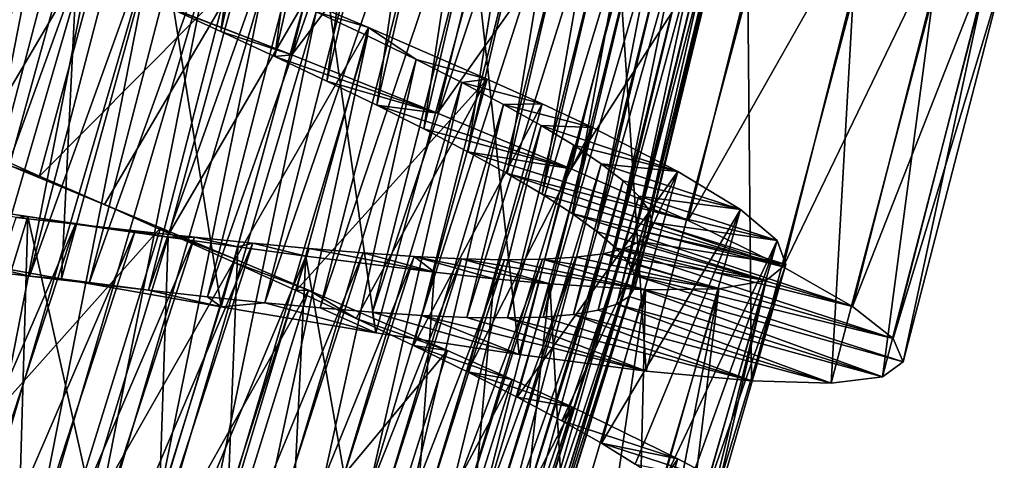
# Model space of a CAD drawing. Header units: millimetres. Extents: x -182 to 217, y -96 to 236.
# Tile 350 of 458: x 153.41 to 161.9, y -41 to -37.2. Entities that reach past the tile are written whole.
import ezdxf

# ---------------------------------------------------------------- set-up
doc = ezdxf.new("R2010")
doc.units = ezdxf.units.MM
doc.header["$LTSCALE"] = 52.148148
for name, color, linetype in [('966', 7, 'CONTINUOUS'), ('967', 7, 'CONTINUOUS'), ('968', 7, 'CONTINUOUS'), ('986', 7, 'CONTINUOUS'), ('987', 7, 'CONTINUOUS'), ('988', 7, 'CONTINUOUS')]:
    doc.layers.add(name, color=color, linetype=linetype)

msp = doc.modelspace()

# ---------------------------------------------------------------- linework, layer by layer
at = {"layer": '966', "color": 7, "linetype": 'CONTINUOUS', "true_color": 0xaaaaaa}
for points in [[(154.4552, -36.995, -0.9979), (155.7576, -37.5039, -0.8929), (154.6771, -37.0854, 1.4005), (154.4552, -36.995, -0.9979)], [(154.6771, -37.0854, 1.4005), (155.7576, -37.5039, -0.8929), (155.1461, -37.3007, 1.4362), (154.6771, -37.0854, 1.4005)], [(155.1461, -37.3007, 1.4362), (155.7576, -37.5039, -0.8929), (155.611, -37.5168, 1.5286), (155.1461, -37.3007, 1.4362)], [(155.7576, -37.5039, -0.8929), (157.013, -38.0061, -0.5152), (155.611, -37.5168, 1.5286), (155.7576, -37.5039, -0.8929)], [(155.611, -37.5168, 1.5286), (157.013, -38.0061, -0.5152), (156.0608, -37.7296, 1.6756), (155.611, -37.5168, 1.5286)], [(156.0608, -37.7296, 1.6756), (157.013, -38.0061, -0.5152), (156.4903, -37.9378, 1.8757), (156.0608, -37.7296, 1.6756)], [(157.013, -38.0061, -0.5152), (158.1668, -38.4863, 0.1207), (156.4903, -37.9378, 1.8757), (157.013, -38.0061, -0.5152)], [(156.4903, -37.9378, 1.8757), (158.1668, -38.4863, 0.1207), (156.8971, -38.1415, 2.1279), (156.4903, -37.9378, 1.8757)], [(156.8971, -38.1415, 2.1279), (158.1668, -38.4863, 0.1207), (157.2743, -38.3382, 2.428), (156.8971, -38.1415, 2.1279)], [(158.1668, -38.4863, 0.1207), (159.176, -38.9325, 0.9903), (157.2743, -38.3382, 2.428), (158.1668, -38.4863, 0.1207)], [(157.2743, -38.3382, 2.428), (159.176, -38.9325, 0.9903), (157.6152, -38.5256, 2.7709), (157.2743, -38.3382, 2.428)], [(159.176, -38.9325, 0.9903), (159.9947, -39.3309, 2.0577), (157.6152, -38.5256, 2.7709), (159.176, -38.9325, 0.9903)], [(157.6152, -38.5256, 2.7709), (159.9947, -39.3309, 2.0577), (157.9167, -38.7032, 3.1541), (157.6152, -38.5256, 2.7709)], [(157.9167, -38.7032, 3.1541), (159.9947, -39.3309, 2.0577), (158.1759, -38.8704, 3.5739), (157.9167, -38.7032, 3.1541)], [(159.9947, -39.3309, 2.0577), (160.5927, -39.6724, 3.2821), (158.1759, -38.8704, 3.5739), (159.9947, -39.3309, 2.0577)], [(158.1759, -38.8704, 3.5739), (160.5927, -39.6724, 3.2821), (158.388, -39.0251, 4.0228), (158.1759, -38.8704, 3.5739)], [(158.388, -39.0251, 4.0228), (160.5927, -39.6724, 3.2821), (158.5495, -39.166, 4.4942), (158.388, -39.0251, 4.0228)], [(160.5927, -39.6724, 3.2821), (160.9422, -39.9475, 4.6143), (158.5495, -39.166, 4.4942), (160.5927, -39.6724, 3.2821)], [(158.5495, -39.166, 4.4942), (160.9422, -39.9475, 4.6143), (158.6596, -39.2934, 4.986), (158.5495, -39.166, 4.4942)], [(158.6596, -39.2934, 4.986), (160.9422, -39.9475, 4.6143), (158.7164, -39.4065, 5.4917), (158.6596, -39.2934, 4.986)], [(153.4963, -39.4121, 10.5785), (153.0834, -39.312, 12.9457), (152.9856, -39.3515, 10.5006), (153.4963, -39.4121, 10.5785)], [(153.7723, -39.4348, 12.9979), (153.0834, -39.312, 12.9457), (153.4963, -39.4121, 10.5785), (153.7723, -39.4348, 12.9979)], [(154.0089, -39.4728, 10.5995), (153.7723, -39.4348, 12.9979), (153.4963, -39.4121, 10.5785), (154.0089, -39.4728, 10.5995)], [(155.1496, -39.676, 12.8929), (153.7723, -39.4348, 12.9979), (154.5215, -39.5322, 10.5638), (155.1496, -39.676, 12.8929)], [(154.5215, -39.5322, 10.5638), (153.7723, -39.4348, 12.9979), (154.0089, -39.4728, 10.5995), (154.5215, -39.5322, 10.5638)], [(160.9422, -39.9475, 4.6143), (161.0298, -40.1508, 6), (158.7164, -39.4065, 5.4917), (160.9422, -39.9475, 4.6143)], [(158.7164, -39.4065, 5.4917), (161.0298, -40.1508, 6), (158.7187, -39.5039, 6), (158.7164, -39.4065, 5.4917)], [(155.0309, -39.5889, 10.4714), (155.1496, -39.676, 12.8929), (154.5215, -39.5322, 10.5638), (155.0309, -39.5889, 10.4714)], [(158.7187, -39.5039, 6), (160.8494, -40.2791, 7.3857), (158.6662, -39.5859, 6.5083), (158.7187, -39.5039, 6)], [(161.0298, -40.1508, 6), (160.8494, -40.2791, 7.3857), (158.7187, -39.5039, 6), (161.0298, -40.1508, 6)], [(155.5259, -39.6405, 10.3244), (155.1496, -39.676, 12.8929), (155.0309, -39.5889, 10.4714), (155.5259, -39.6405, 10.3244)], [(156.4833, -39.8985, 12.5152), (155.1496, -39.676, 12.8929), (155.5259, -39.6405, 10.3244), (156.4833, -39.8985, 12.5152)], [(156.0011, -39.6855, 10.1243), (156.4833, -39.8985, 12.5152), (155.5259, -39.6405, 10.3244), (156.0011, -39.6855, 10.1243)], [(158.6662, -39.5859, 6.5083), (160.8494, -40.2791, 7.3857), (158.5589, -39.6531, 7.014), (158.6662, -39.5859, 6.5083)], [(156.4545, -39.7227, 9.8721), (156.4833, -39.8985, 12.5152), (156.0011, -39.6855, 10.1243), (156.4545, -39.7227, 9.8721)], [(157.7187, -40.0871, 11.8793), (156.4833, -39.8985, 12.5152), (156.4545, -39.7227, 9.8721), (157.7187, -40.0871, 11.8793)], [(156.879, -39.7503, 9.572), (157.7187, -40.0871, 11.8793), (156.4545, -39.7227, 9.8721), (156.879, -39.7503, 9.572)], [(158.3987, -39.7049, 7.5058), (160.4079, -40.3328, 8.7179), (158.1875, -39.7414, 7.9772), (158.3987, -39.7049, 7.5058)], [(158.5589, -39.6531, 7.014), (160.4079, -40.3328, 8.7179), (158.3987, -39.7049, 7.5058), (158.5589, -39.6531, 7.014)], [(160.8494, -40.2791, 7.3857), (160.4079, -40.3328, 8.7179), (158.5589, -39.6531, 7.014), (160.8494, -40.2791, 7.3857)], [(158.8129, -40.2296, 11.0097), (157.7187, -40.0871, 11.8793), (156.879, -39.7503, 9.572), (158.8129, -40.2296, 11.0097)], [(157.2677, -39.7671, 9.2291), (158.8129, -40.2296, 11.0097), (156.879, -39.7503, 9.572), (157.2677, -39.7671, 9.2291)], [(157.6175, -39.7718, 8.8459), (158.8129, -40.2296, 11.0097), (157.2677, -39.7671, 9.2291), (157.6175, -39.7718, 8.8459)], [(157.9259, -39.7635, 8.4261), (159.7195, -40.3142, 9.9423), (157.6175, -39.7718, 8.8459), (157.9259, -39.7635, 8.4261)], [(159.7195, -40.3142, 9.9423), (158.8129, -40.2296, 11.0097), (157.6175, -39.7718, 8.8459), (159.7195, -40.3142, 9.9423)], [(158.1875, -39.7414, 7.9772), (159.7195, -40.3142, 9.9423), (157.9259, -39.7635, 8.4261), (158.1875, -39.7414, 7.9772)], [(160.4079, -40.3328, 8.7179), (159.7195, -40.3142, 9.9423), (158.1875, -39.7414, 7.9772), (160.4079, -40.3328, 8.7179)]]:
    msp.add_3dface(points, dxfattribs=at)
at = {"layer": '967', "color": 7, "linetype": 'CONTINUOUS', "true_color": 0xaaaaaa}
for points in [[(153.027, -38.3031, 0.3267), (153.5826, -38.5478, 0.2316), (153.3323, -38.4596, -0.9457), (153.027, -38.3031, 0.3267)], [(153.5826, -38.5478, 0.2316), (154.1415, -38.7943, 0.2), (153.3323, -38.4596, -0.9457), (153.5826, -38.5478, 0.2316)], [(153.3323, -38.4596, -0.9457), (154.1415, -38.7943, 0.2), (154.6257, -38.9954, -0.9802), (153.3323, -38.4596, -0.9457)], [(154.1415, -38.7943, 0.2), (154.6998, -39.0419, 0.2322), (154.6257, -38.9954, -0.9802), (154.1415, -38.7943, 0.2)], [(154.6257, -38.9954, -0.9802), (154.6998, -39.0419, 0.2322), (155.2696, -39.2649, -0.8929), (154.6257, -38.9954, -0.9802)], [(154.6998, -39.0419, 0.2322), (155.2539, -39.29, 0.3278), (155.2696, -39.2649, -0.8929), (154.6998, -39.0419, 0.2322)], [(155.2696, -39.2649, -0.8929), (155.2539, -39.29, 0.3278), (155.9027, -39.5329, -0.7369), (155.2696, -39.2649, -0.8929)], [(155.2539, -39.29, 0.3278), (155.7941, -39.5353, 0.4853), (155.9027, -39.5329, -0.7369), (155.2539, -39.29, 0.3278)], [(155.7941, -39.5353, 0.4853), (156.3119, -39.7748, 0.7021), (155.9027, -39.5329, -0.7369), (155.7941, -39.5353, 0.4853)], [(155.9027, -39.5329, -0.7369), (156.3119, -39.7748, 0.7021), (157.0986, -40.0514, -0.2291), (155.9027, -39.5329, -0.7369)], [(156.3119, -39.7748, 0.7021), (156.8059, -40.0087, 0.9775), (157.0986, -40.0514, -0.2291), (156.3119, -39.7748, 0.7021)], [(156.8059, -40.0087, 0.9775), (157.2716, -40.236, 1.3095), (157.6562, -40.3012, 0.1207), (156.8059, -40.0087, 0.9775)], [(157.0986, -40.0514, -0.2291), (156.8059, -40.0087, 0.9775), (157.6562, -40.3012, 0.1207), (157.0986, -40.0514, -0.2291)], [(157.2716, -40.236, 1.3095), (157.6997, -40.4531, 1.6917), (158.1779, -40.5418, 0.5294), (157.2716, -40.236, 1.3095)], [(157.6562, -40.3012, 0.1207), (157.2716, -40.236, 1.3095), (158.1779, -40.5418, 0.5294), (157.6562, -40.3012, 0.1207)], [(157.6997, -40.4531, 1.6917), (158.0852, -40.6582, 2.1199), (158.1779, -40.5418, 0.5294), (157.6997, -40.4531, 1.6917)], [(158.1779, -40.5418, 0.5294), (158.0852, -40.6582, 2.1199), (159.0845, -40.9851, 1.5003), (158.1779, -40.5418, 0.5294)], [(158.0852, -40.6582, 2.1199), (158.4262, -40.8513, 2.5921), (159.0845, -40.9851, 1.5003), (158.0852, -40.6582, 2.1199)], [(158.4262, -40.8513, 2.5921), (158.7187, -41.031, 3.1031), (159.4647, -41.1868, 2.0577), (158.4262, -40.8513, 2.5921)], [(159.0845, -40.9851, 1.5003), (158.4262, -40.8513, 2.5921), (159.4647, -41.1868, 2.0577), (159.0845, -40.9851, 1.5003)]]:
    msp.add_3dface(points, dxfattribs=at)
at = {"layer": '968', "color": 7, "linetype": 'CONTINUOUS', "true_color": 0xaaaaaa}
for points in [[(155.7576, -37.5039, -0.8929), (154.4552, -36.995, -0.9979), (156.5267, -34.3478, -0.8929), (155.7576, -37.5039, -0.8929)], [(155.7576, -37.5039, -0.8929), (156.5267, -34.3478, -0.8929), (157.8012, -34.7994, -0.5152), (155.7576, -37.5039, -0.8929)], [(157.013, -38.0061, -0.5152), (155.7576, -37.5039, -0.8929), (157.8012, -34.7994, -0.5152), (157.013, -38.0061, -0.5152)], [(157.013, -38.0061, -0.5152), (157.8012, -34.7994, -0.5152), (158.9733, -35.233, 0.1207), (157.013, -38.0061, -0.5152)], [(158.1668, -38.4863, 0.1207), (157.013, -38.0061, -0.5152), (158.9733, -35.233, 0.1207), (158.1668, -38.4863, 0.1207)], [(158.1668, -38.4863, 0.1207), (158.9733, -35.233, 0.1207), (159.9995, -35.6386, 0.9903), (158.1668, -38.4863, 0.1207)], [(159.176, -38.9325, 0.9903), (158.1668, -38.4863, 0.1207), (159.9995, -35.6386, 0.9903), (159.176, -38.9325, 0.9903)], [(159.176, -38.9325, 0.9903), (159.9995, -35.6386, 0.9903), (160.8336, -36.0039, 2.0577), (159.176, -38.9325, 0.9903)], [(159.9947, -39.3309, 2.0577), (159.176, -38.9325, 0.9903), (160.8336, -36.0039, 2.0577), (159.9947, -39.3309, 2.0577)], [(159.9947, -39.3309, 2.0577), (160.8336, -36.0039, 2.0577), (161.4447, -36.3212, 3.2821), (159.9947, -39.3309, 2.0577)], [(153.0834, -39.312, 12.9457), (153.927, -36.2613, 12.9457), (153.2393, -36.1665, 12.8242), (153.0834, -39.312, 12.9457)], [(153.0834, -39.312, 12.9457), (153.7723, -39.4348, 12.9979), (153.927, -36.2613, 12.9457), (153.0834, -39.312, 12.9457)], [(153.7723, -39.4348, 12.9979), (154.6202, -36.3565, 12.9979), (153.927, -36.2613, 12.9457), (153.7723, -39.4348, 12.9979)], [(160.5927, -39.6724, 3.2821), (159.9947, -39.3309, 2.0577), (161.4447, -36.3212, 3.2821), (160.5927, -39.6724, 3.2821)], [(160.5927, -39.6724, 3.2821), (161.4447, -36.3212, 3.2821), (161.8049, -36.5821, 4.6143), (160.5927, -39.6724, 3.2821)], [(153.7723, -39.4348, 12.9979), (155.1496, -39.676, 12.8929), (154.6202, -36.3565, 12.9979), (153.7723, -39.4348, 12.9979)], [(155.1496, -39.676, 12.8929), (156.0061, -36.5424, 12.8929), (154.6202, -36.3565, 12.9979), (155.1496, -39.676, 12.8929)], [(155.1496, -39.676, 12.8929), (156.4833, -39.8985, 12.5152), (156.0061, -36.5424, 12.8929), (155.1496, -39.676, 12.8929)], [(156.4833, -39.8985, 12.5152), (157.3476, -36.7115, 12.5152), (156.0061, -36.5424, 12.8929), (156.4833, -39.8985, 12.5152)], [(160.9422, -39.9475, 4.6143), (160.5927, -39.6724, 3.2821), (161.8049, -36.5821, 4.6143), (160.9422, -39.9475, 4.6143)], [(160.9422, -39.9475, 4.6143), (161.8049, -36.5821, 4.6143), (161.9006, -36.7817, 6), (160.9422, -39.9475, 4.6143)], [(156.4833, -39.8985, 12.5152), (157.7187, -40.0871, 11.8793), (157.3476, -36.7115, 12.5152), (156.4833, -39.8985, 12.5152)], [(157.7187, -40.0871, 11.8793), (158.5896, -36.8505, 11.8793), (157.3476, -36.7115, 12.5152), (157.7187, -40.0871, 11.8793)], [(161.0298, -40.1508, 6), (160.9422, -39.9475, 4.6143), (161.9006, -36.7817, 6), (161.0298, -40.1508, 6)], [(161.0298, -40.1508, 6), (161.9006, -36.7817, 6), (161.7255, -36.9171, 7.3857), (161.0298, -40.1508, 6)], [(157.7187, -40.0871, 11.8793), (158.8129, -40.2296, 11.0097), (158.5896, -36.8505, 11.8793), (157.7187, -40.0871, 11.8793)], [(158.8129, -40.2296, 11.0097), (159.6886, -36.9492, 11.0097), (158.5896, -36.8505, 11.8793), (158.8129, -40.2296, 11.0097)], [(160.8494, -40.2791, 7.3857), (161.0298, -40.1508, 6), (161.7255, -36.9171, 7.3857), (160.8494, -40.2791, 7.3857)], [(160.8494, -40.2791, 7.3857), (161.7255, -36.9171, 7.3857), (161.2864, -36.9885, 8.7179), (160.8494, -40.2791, 7.3857)], [(158.8129, -40.2296, 11.0097), (159.7195, -40.3142, 9.9423), (159.6886, -36.9492, 11.0097), (158.8129, -40.2296, 11.0097)], [(159.7195, -40.3142, 9.9423), (160.5979, -36.9974, 9.9423), (159.6886, -36.9492, 11.0097), (159.7195, -40.3142, 9.9423)], [(159.7195, -40.3142, 9.9423), (160.4079, -40.3328, 8.7179), (160.5979, -36.9974, 9.9423), (159.7195, -40.3142, 9.9423)], [(160.4079, -40.3328, 8.7179), (160.8494, -40.2791, 7.3857), (161.2864, -36.9885, 8.7179), (160.4079, -40.3328, 8.7179)], [(160.4079, -40.3328, 8.7179), (161.2864, -36.9885, 8.7179), (160.5979, -36.9974, 9.9423), (160.4079, -40.3328, 8.7179)], [(152.4013, -41.4847, -0.9457), (153.3323, -38.4596, -0.9457), (154.6257, -38.9954, -0.9802), (152.4013, -41.4847, -0.9457)], [(153.6722, -42.0717, -0.9802), (152.4013, -41.4847, -0.9457), (154.6257, -38.9954, -0.9802), (153.6722, -42.0717, -0.9802)], [(153.6722, -42.0717, -0.9802), (154.6257, -38.9954, -0.9802), (155.2696, -39.2649, -0.8929), (153.6722, -42.0717, -0.9802)], [(154.3049, -42.3668, -0.8929), (153.6722, -42.0717, -0.9802), (155.2696, -39.2649, -0.8929), (154.3049, -42.3668, -0.8929)], [(154.3049, -42.3668, -0.8929), (155.2696, -39.2649, -0.8929), (155.9027, -39.5329, -0.7369), (154.3049, -42.3668, -0.8929)], [(154.9267, -42.6599, -0.7369), (154.3049, -42.3668, -0.8929), (155.9027, -39.5329, -0.7369), (154.9267, -42.6599, -0.7369)], [(154.9267, -42.6599, -0.7369), (155.9027, -39.5329, -0.7369), (157.0986, -40.0514, -0.2291), (154.9267, -42.6599, -0.7369)], [(156.1009, -43.2258, -0.2291), (154.9267, -42.6599, -0.7369), (157.0986, -40.0514, -0.2291), (156.1009, -43.2258, -0.2291)], [(156.1009, -43.2258, -0.2291), (157.0986, -40.0514, -0.2291), (157.6562, -40.3012, 0.1207), (156.1009, -43.2258, -0.2291)], [(156.648, -43.4977, 0.1207), (156.1009, -43.2258, -0.2291), (157.6562, -40.3012, 0.1207), (156.648, -43.4977, 0.1207)], [(156.648, -43.4977, 0.1207), (157.6562, -40.3012, 0.1207), (158.1779, -40.5418, 0.5294), (156.648, -43.4977, 0.1207)], [(157.1597, -43.759, 0.5294), (156.648, -43.4977, 0.1207), (158.1779, -40.5418, 0.5294), (157.1597, -43.759, 0.5294)], [(157.1597, -43.759, 0.5294), (158.1779, -40.5418, 0.5294), (159.0845, -40.9851, 1.5003), (157.1597, -43.759, 0.5294)], [(158.0479, -44.2381, 1.5003), (157.1597, -43.759, 0.5294), (159.0845, -40.9851, 1.5003), (158.0479, -44.2381, 1.5003)], [(158.0479, -44.2381, 1.5003), (159.0845, -40.9851, 1.5003), (159.4647, -41.1868, 2.0577), (158.0479, -44.2381, 1.5003)]]:
    msp.add_3dface(points, dxfattribs=at)
at = {"layer": '986', "color": 7, "linetype": 'CONTINUOUS', "true_color": 0xaaaaaa}
for points in [[(154.6771, -37.0854, 1.4005), (155.1461, -37.3007, 1.4362), (155.8946, -31.7183, 1.4005), (154.6771, -37.0854, 1.4005)], [(155.8946, -31.7183, 1.4005), (155.1461, -37.3007, 1.4362), (156.3773, -31.9009, 1.4362), (155.8946, -31.7183, 1.4005)], [(155.1461, -37.3007, 1.4362), (155.611, -37.5168, 1.5286), (156.3773, -31.9009, 1.4362), (155.1461, -37.3007, 1.4362)], [(156.3773, -31.9009, 1.4362), (155.611, -37.5168, 1.5286), (156.8559, -32.0845, 1.5286), (156.3773, -31.9009, 1.4362)], [(155.611, -37.5168, 1.5286), (156.0608, -37.7296, 1.6756), (156.8559, -32.0845, 1.5286), (155.611, -37.5168, 1.5286)], [(156.8559, -32.0845, 1.5286), (156.0608, -37.7296, 1.6756), (157.3193, -32.2659, 1.6756), (156.8559, -32.0845, 1.5286)], [(156.0608, -37.7296, 1.6756), (156.4903, -37.9378, 1.8757), (157.3193, -32.2659, 1.6756), (156.0608, -37.7296, 1.6756)], [(157.3193, -32.2659, 1.6756), (156.4903, -37.9378, 1.8757), (157.7621, -32.4442, 1.8757), (157.3193, -32.2659, 1.6756)], [(156.4903, -37.9378, 1.8757), (156.8971, -38.1415, 2.1279), (157.7621, -32.4442, 1.8757), (156.4903, -37.9378, 1.8757)], [(157.7621, -32.4442, 1.8757), (156.8971, -38.1415, 2.1279), (158.1819, -32.6194, 2.1279), (157.7621, -32.4442, 1.8757)], [(156.8971, -38.1415, 2.1279), (157.2743, -38.3382, 2.428), (158.1819, -32.6194, 2.1279), (156.8971, -38.1415, 2.1279)], [(158.1819, -32.6194, 2.1279), (157.2743, -38.3382, 2.428), (158.5717, -32.7897, 2.428), (158.1819, -32.6194, 2.1279)], [(157.2743, -38.3382, 2.428), (157.6152, -38.5256, 2.7709), (158.5717, -32.7897, 2.428), (157.2743, -38.3382, 2.428)], [(158.5717, -32.7897, 2.428), (157.6152, -38.5256, 2.7709), (158.9246, -32.9533, 2.7709), (158.5717, -32.7897, 2.428)], [(157.6152, -38.5256, 2.7709), (157.9167, -38.7032, 3.1541), (158.9246, -32.9533, 2.7709), (157.6152, -38.5256, 2.7709)], [(158.9246, -32.9533, 2.7709), (157.9167, -38.7032, 3.1541), (159.2376, -33.1098, 3.1541), (158.9246, -32.9533, 2.7709)], [(157.9167, -38.7032, 3.1541), (158.1759, -38.8704, 3.5739), (159.2376, -33.1098, 3.1541), (157.9167, -38.7032, 3.1541)], [(159.2376, -33.1098, 3.1541), (158.1759, -38.8704, 3.5739), (159.5078, -33.2588, 3.5739), (159.2376, -33.1098, 3.1541)], [(158.1759, -38.8704, 3.5739), (158.388, -39.0251, 4.0228), (159.5078, -33.2588, 3.5739), (158.1759, -38.8704, 3.5739)], [(159.5078, -33.2588, 3.5739), (158.388, -39.0251, 4.0228), (159.7299, -33.3985, 4.0228), (159.5078, -33.2588, 3.5739)], [(158.388, -39.0251, 4.0228), (158.5495, -39.166, 4.4942), (159.7299, -33.3985, 4.0228), (158.388, -39.0251, 4.0228)], [(159.7299, -33.3985, 4.0228), (158.5495, -39.166, 4.4942), (159.9008, -33.528, 4.4942), (159.7299, -33.3985, 4.0228)], [(158.5495, -39.166, 4.4942), (158.6596, -39.2934, 4.986), (159.9008, -33.528, 4.4942), (158.5495, -39.166, 4.4942)], [(159.9008, -33.528, 4.4942), (158.6596, -39.2934, 4.986), (160.0193, -33.6475, 4.986), (159.9008, -33.528, 4.4942)], [(158.6596, -39.2934, 4.986), (158.7164, -39.4065, 5.4917), (160.0193, -33.6475, 4.986), (158.6596, -39.2934, 4.986)], [(160.0193, -33.6475, 4.986), (158.7164, -39.4065, 5.4917), (160.0838, -33.7564, 5.4917), (160.0193, -33.6475, 4.986)], [(158.7164, -39.4065, 5.4917), (158.7187, -39.5039, 6), (160.0838, -33.7564, 5.4917), (158.7164, -39.4065, 5.4917)], [(160.0838, -33.7564, 5.4917), (158.7187, -39.5039, 6), (160.0927, -33.8534, 6), (160.0838, -33.7564, 5.4917)], [(158.7187, -39.5039, 6), (158.6662, -39.5859, 6.5083), (160.0927, -33.8534, 6), (158.7187, -39.5039, 6)], [(160.0927, -33.8534, 6), (158.6662, -39.5859, 6.5083), (160.046, -33.9389, 6.5083), (160.0927, -33.8534, 6)], [(158.6662, -39.5859, 6.5083), (158.5589, -39.6531, 7.014), (160.046, -33.9389, 6.5083), (158.6662, -39.5859, 6.5083)], [(160.046, -33.9389, 6.5083), (158.5589, -39.6531, 7.014), (159.9436, -34.0133, 7.014), (160.046, -33.9389, 6.5083)], [(158.5589, -39.6531, 7.014), (158.3987, -39.7049, 7.5058), (159.9436, -34.0133, 7.014), (158.5589, -39.6531, 7.014)], [(159.9436, -34.0133, 7.014), (158.3987, -39.7049, 7.5058), (159.7873, -34.0759, 7.5058), (159.9436, -34.0133, 7.014)], [(153.8614, -34.0713, 10.3674), (152.0078, -39.2392, 10.1809), (153.3796, -34.0504, 10.1809), (153.8614, -34.0713, 10.3674)], [(152.487, -39.2932, 10.3674), (152.0078, -39.2392, 10.1809), (153.8614, -34.0713, 10.3674), (152.487, -39.2932, 10.3674)], [(154.3628, -34.0953, 10.5006), (152.487, -39.2932, 10.3674), (153.8614, -34.0713, 10.3674), (154.3628, -34.0953, 10.5006)], [(152.9856, -39.3515, 10.5006), (152.487, -39.2932, 10.3674), (154.3628, -34.0953, 10.5006), (152.9856, -39.3515, 10.5006)], [(154.8764, -34.1207, 10.5785), (152.9856, -39.3515, 10.5006), (154.3628, -34.0953, 10.5006), (154.8764, -34.1207, 10.5785)], [(153.4963, -39.4121, 10.5785), (152.9856, -39.3515, 10.5006), (154.8764, -34.1207, 10.5785), (153.4963, -39.4121, 10.5785)], [(155.3919, -34.146, 10.5995), (153.4963, -39.4121, 10.5785), (154.8764, -34.1207, 10.5785), (155.3919, -34.146, 10.5995)], [(158.1875, -39.7414, 7.9772), (157.9259, -39.7635, 8.4261), (159.5791, -34.1269, 7.9772), (158.1875, -39.7414, 7.9772)], [(159.5791, -34.1269, 7.9772), (157.9259, -39.7635, 8.4261), (159.3197, -34.1669, 8.4261), (159.5791, -34.1269, 7.9772)], [(158.3987, -39.7049, 7.5058), (158.1875, -39.7414, 7.9772), (159.7873, -34.0759, 7.5058), (158.3987, -39.7049, 7.5058)], [(159.7873, -34.0759, 7.5058), (158.1875, -39.7414, 7.9772), (159.5791, -34.1269, 7.9772), (159.7873, -34.0759, 7.5058)], [(154.0089, -39.4728, 10.5995), (153.4963, -39.4121, 10.5785), (155.3919, -34.146, 10.5995), (154.0089, -39.4728, 10.5995)], [(155.9075, -34.17, 10.5638), (154.0089, -39.4728, 10.5995), (155.3919, -34.146, 10.5995), (155.9075, -34.17, 10.5638)], [(154.5215, -39.5322, 10.5638), (154.0089, -39.4728, 10.5995), (155.9075, -34.17, 10.5638), (154.5215, -39.5322, 10.5638)], [(156.4196, -34.1916, 10.4714), (154.5215, -39.5322, 10.5638), (155.9075, -34.17, 10.5638), (156.4196, -34.1916, 10.4714)], [(155.0309, -39.5889, 10.4714), (154.5215, -39.5322, 10.5638), (156.4196, -34.1916, 10.4714), (155.0309, -39.5889, 10.4714)], [(156.9169, -34.2091, 10.3244), (155.0309, -39.5889, 10.4714), (156.4196, -34.1916, 10.4714), (156.9169, -34.2091, 10.3244)], [(155.5259, -39.6405, 10.3244), (155.0309, -39.5889, 10.4714), (156.9169, -34.2091, 10.3244), (155.5259, -39.6405, 10.3244)], [(157.3941, -34.2213, 10.1243), (155.5259, -39.6405, 10.3244), (156.9169, -34.2091, 10.3244), (157.3941, -34.2213, 10.1243)], [(157.6175, -39.7718, 8.8459), (157.2677, -39.7671, 9.2291), (159.0126, -34.1964, 8.8459), (157.6175, -39.7718, 8.8459)], [(159.0126, -34.1964, 8.8459), (157.2677, -39.7671, 9.2291), (158.6632, -34.2157, 9.2291), (159.0126, -34.1964, 8.8459)], [(157.9259, -39.7635, 8.4261), (157.6175, -39.7718, 8.8459), (159.3197, -34.1669, 8.4261), (157.9259, -39.7635, 8.4261)], [(159.3197, -34.1669, 8.4261), (157.6175, -39.7718, 8.8459), (159.0126, -34.1964, 8.8459), (159.3197, -34.1669, 8.4261)], [(156.0011, -39.6855, 10.1243), (155.5259, -39.6405, 10.3244), (157.3941, -34.2213, 10.1243), (156.0011, -39.6855, 10.1243)], [(157.849, -34.2273, 9.8721), (156.0011, -39.6855, 10.1243), (157.3941, -34.2213, 10.1243), (157.849, -34.2273, 9.8721)], [(156.4545, -39.7227, 9.8721), (156.0011, -39.6855, 10.1243), (157.849, -34.2273, 9.8721), (156.4545, -39.7227, 9.8721)], [(156.879, -39.7503, 9.572), (156.4545, -39.7227, 9.8721), (158.2744, -34.2257, 9.572), (156.879, -39.7503, 9.572)], [(158.2744, -34.2257, 9.572), (156.4545, -39.7227, 9.8721), (157.849, -34.2273, 9.8721), (158.2744, -34.2257, 9.572)], [(157.2677, -39.7671, 9.2291), (156.879, -39.7503, 9.572), (158.6632, -34.2157, 9.2291), (157.2677, -39.7671, 9.2291)], [(158.6632, -34.2157, 9.2291), (156.879, -39.7503, 9.572), (158.2744, -34.2257, 9.572), (158.6632, -34.2157, 9.2291)], [(153.1831, -35.8725, 1.7193), (152.1204, -41.2769, 1.5593), (153.6318, -36.0755, 1.5593), (153.1831, -35.8725, 1.7193)], [(152.1204, -41.2769, 1.5593), (152.5699, -41.5171, 1.4534), (153.6318, -36.0755, 1.5593), (152.1204, -41.2769, 1.5593)], [(153.6318, -36.0755, 1.5593), (152.5699, -41.5171, 1.4534), (154.0968, -36.2843, 1.4534), (153.6318, -36.0755, 1.5593)], [(152.5699, -41.5171, 1.4534), (153.025, -41.7599, 1.4039), (154.0968, -36.2843, 1.4534), (152.5699, -41.5171, 1.4534)], [(154.0968, -36.2843, 1.4534), (153.025, -41.7599, 1.4039), (154.5675, -36.4953, 1.4039), (154.0968, -36.2843, 1.4534)], [(153.025, -41.7599, 1.4039), (153.4801, -42.0035, 1.4112), (154.5675, -36.4953, 1.4039), (153.025, -41.7599, 1.4039)], [(154.5675, -36.4953, 1.4039), (153.4801, -42.0035, 1.4112), (155.0383, -36.7071, 1.4112), (154.5675, -36.4953, 1.4039)], [(153.4801, -42.0035, 1.4112), (153.9337, -42.2484, 1.4754), (155.0383, -36.7071, 1.4112), (153.4801, -42.0035, 1.4112)], [(155.0383, -36.7071, 1.4112), (153.9337, -42.2484, 1.4754), (155.5076, -36.9202, 1.4754), (155.0383, -36.7071, 1.4112)], [(153.9337, -42.2484, 1.4754), (154.3779, -42.4914, 1.5954), (155.5076, -36.9202, 1.4754), (153.9337, -42.2484, 1.4754)], [(155.5076, -36.9202, 1.4754), (154.3779, -42.4914, 1.5954), (155.9674, -37.1321, 1.5954), (155.5076, -36.9202, 1.4754)], [(154.3779, -42.4914, 1.5954), (154.8038, -42.729, 1.7691), (155.9674, -37.1321, 1.5954), (154.3779, -42.4914, 1.5954)], [(155.9674, -37.1321, 1.5954), (154.8038, -42.729, 1.7691), (156.4087, -37.3399, 1.7691), (155.9674, -37.1321, 1.5954)], [(154.8038, -42.729, 1.7691), (155.2088, -42.9608, 1.9954), (156.4087, -37.3399, 1.7691), (154.8038, -42.729, 1.7691)], [(156.4087, -37.3399, 1.7691), (155.2088, -42.9608, 1.9954), (156.8286, -37.5433, 1.9954), (156.4087, -37.3399, 1.7691)], [(155.2088, -42.9608, 1.9954), (155.5885, -43.1855, 2.2722), (156.8286, -37.5433, 1.9954), (155.2088, -42.9608, 1.9954)], [(156.8286, -37.5433, 1.9954), (155.5885, -43.1855, 2.2722), (157.2229, -37.7414, 2.2722), (156.8286, -37.5433, 1.9954)], [(155.5885, -43.1855, 2.2722), (155.9354, -43.3999, 2.5943), (157.2229, -37.7414, 2.2722), (155.5885, -43.1855, 2.2722)], [(157.2229, -37.7414, 2.2722), (155.9354, -43.3999, 2.5943), (157.5837, -37.9314, 2.5943), (157.2229, -37.7414, 2.2722)], [(155.9354, -43.3999, 2.5943), (156.2448, -43.6021, 2.9575), (157.5837, -37.9314, 2.5943), (155.9354, -43.3999, 2.5943)], [(157.5837, -37.9314, 2.5943), (156.2448, -43.6021, 2.9575), (157.9062, -38.1119, 2.9575), (157.5837, -37.9314, 2.5943)], [(156.2448, -43.6021, 2.9575), (156.5144, -43.7919, 3.3597), (157.9062, -38.1119, 2.9575), (156.2448, -43.6021, 2.9575)], [(157.9062, -38.1119, 2.9575), (156.5144, -43.7919, 3.3597), (158.1883, -38.2828, 3.3597), (157.9062, -38.1119, 2.9575)], [(156.5144, -43.7919, 3.3597), (156.7402, -43.9676, 3.7952), (158.1883, -38.2828, 3.3597), (156.5144, -43.7919, 3.3597)], [(158.1883, -38.2828, 3.3597), (156.7402, -43.9676, 3.7952), (158.4256, -38.4425, 3.7952), (158.1883, -38.2828, 3.3597)], [(156.7402, -43.9676, 3.7952), (156.9176, -44.1268, 4.2558), (158.4256, -38.4425, 3.7952), (156.7402, -43.9676, 3.7952)], [(158.4256, -38.4425, 3.7952), (156.9176, -44.1268, 4.2558), (158.6135, -38.5891, 4.2558), (158.4256, -38.4425, 3.7952)], [(156.9176, -44.1268, 4.2558), (157.0449, -44.2691, 4.7378), (158.6135, -38.5891, 4.2558), (156.9176, -44.1268, 4.2558)], [(158.6135, -38.5891, 4.2558), (157.0449, -44.2691, 4.7378), (158.7503, -38.7224, 4.7378), (158.6135, -38.5891, 4.2558)], [(157.0449, -44.2691, 4.7378), (157.121, -44.3946, 5.2379), (158.7503, -38.7224, 4.7378), (157.0449, -44.2691, 4.7378)], [(158.7503, -38.7224, 4.7378), (157.121, -44.3946, 5.2379), (158.8348, -38.8424, 5.2379), (158.7503, -38.7224, 4.7378)], [(157.121, -44.3946, 5.2379), (157.1439, -44.5015, 5.7458), (158.8348, -38.8424, 5.2379), (157.121, -44.3946, 5.2379)], [(158.8348, -38.8424, 5.2379), (157.1439, -44.5015, 5.7458), (158.865, -38.9475, 5.7458), (158.8348, -38.8424, 5.2379)], [(153.8931, -38.964, 10.5961), (151.6752, -44.0837, 10.5466), (153.3805, -38.9063, 10.5466), (153.8931, -38.964, 10.5961)], [(152.1826, -44.1764, 10.5961), (151.6752, -44.0837, 10.5466), (153.8931, -38.964, 10.5961), (152.1826, -44.1764, 10.5961)], [(154.4062, -39.0209, 10.5888), (152.1826, -44.1764, 10.5961), (153.8931, -38.964, 10.5961), (154.4062, -39.0209, 10.5888)], [(157.1439, -44.5015, 5.7458), (157.1132, -44.5894, 6.2542), (158.865, -38.9475, 5.7458), (157.1439, -44.5015, 5.7458)], [(158.865, -38.9475, 5.7458), (157.1132, -44.5894, 6.2542), (158.8405, -39.0373, 6.2542), (158.865, -38.9475, 5.7458)], [(152.6905, -44.2685, 10.5888), (152.1826, -44.1764, 10.5961), (154.4062, -39.0209, 10.5888), (152.6905, -44.2685, 10.5888)], [(154.9186, -39.076, 10.5246), (152.6905, -44.2685, 10.5888), (154.4062, -39.0209, 10.5888), (154.9186, -39.076, 10.5246)], [(157.1132, -44.5894, 6.2542), (157.0288, -44.6589, 6.762), (158.8405, -39.0373, 6.2542), (157.1132, -44.5894, 6.2542)], [(158.8405, -39.0373, 6.2542), (157.0288, -44.6589, 6.762), (158.761, -39.1124, 6.762), (158.8405, -39.0373, 6.2542)], [(153.198, -44.3587, 10.5246), (152.6905, -44.2685, 10.5888), (154.9186, -39.076, 10.5246), (153.198, -44.3587, 10.5246)], [(155.4224, -39.1273, 10.4046), (153.198, -44.3587, 10.5246), (154.9186, -39.076, 10.5246), (155.4224, -39.1273, 10.4046)], [(153.697, -44.4445, 10.4046), (153.198, -44.3587, 10.5246), (155.4224, -39.1273, 10.4046), (153.697, -44.4445, 10.4046)], [(155.9081, -39.1728, 10.2309), (153.697, -44.4445, 10.4046), (155.4224, -39.1273, 10.4046), (155.9081, -39.1728, 10.2309)], [(157.0288, -44.6589, 6.762), (156.8912, -44.71, 7.2622), (158.761, -39.1124, 6.762), (157.0288, -44.6589, 6.762)], [(158.761, -39.1124, 6.762), (156.8912, -44.71, 7.2622), (158.6273, -39.1728, 7.2622), (158.761, -39.1124, 6.762)], [(154.1785, -44.5232, 10.2309), (153.697, -44.4445, 10.4046), (155.9081, -39.1728, 10.2309), (154.1785, -44.5232, 10.2309)], [(156.3731, -39.2111, 10.0046), (154.1785, -44.5232, 10.2309), (155.9081, -39.1728, 10.2309), (156.3731, -39.2111, 10.0046)], [(154.6397, -44.5933, 10.0046), (154.1785, -44.5232, 10.2309), (156.3731, -39.2111, 10.0046), (154.6397, -44.5933, 10.0046)], [(156.8133, -39.241, 9.7277), (154.6397, -44.5933, 10.0046), (156.3731, -39.2111, 10.0046), (156.8133, -39.241, 9.7277)], [(156.703, -44.7423, 7.7442), (156.4652, -44.7567, 8.2047), (158.4417, -39.218, 7.7442), (156.703, -44.7423, 7.7442)], [(158.4417, -39.218, 7.7442), (156.4652, -44.7567, 8.2047), (158.2054, -39.2487, 8.2047), (158.4417, -39.218, 7.7442)], [(156.8912, -44.71, 7.2622), (156.703, -44.7423, 7.7442), (158.6273, -39.1728, 7.2622), (156.8912, -44.71, 7.2622)], [(158.6273, -39.1728, 7.2622), (156.703, -44.7423, 7.7442), (158.4417, -39.218, 7.7442), (158.6273, -39.1728, 7.2622)], [(155.0769, -44.6534, 9.7277), (154.6397, -44.5933, 10.0046), (156.8133, -39.241, 9.7277), (155.0769, -44.6534, 9.7277)], [(157.2206, -39.2608, 9.4057), (155.0769, -44.6534, 9.7277), (156.8133, -39.241, 9.7277), (157.2206, -39.2608, 9.4057)], [(155.4819, -44.7011, 9.4057), (155.0769, -44.6534, 9.7277), (157.2206, -39.2608, 9.4057), (155.4819, -44.7011, 9.4057)], [(157.5901, -39.2693, 9.0424), (155.4819, -44.7011, 9.4057), (157.2206, -39.2608, 9.4057), (157.5901, -39.2693, 9.0424)], [(155.8499, -44.7351, 9.0424), (155.4819, -44.7011, 9.4057), (157.5901, -39.2693, 9.0424), (155.8499, -44.7351, 9.0424)], [(156.1791, -44.754, 8.6402), (155.8499, -44.7351, 9.0424), (157.9198, -39.2656, 8.6402), (156.1791, -44.754, 8.6402)], [(157.9198, -39.2656, 8.6402), (155.8499, -44.7351, 9.0424), (157.5901, -39.2693, 9.0424), (157.9198, -39.2656, 8.6402)], [(156.4652, -44.7567, 8.2047), (156.1791, -44.754, 8.6402), (158.2054, -39.2487, 8.2047), (156.4652, -44.7567, 8.2047)], [(158.2054, -39.2487, 8.2047), (156.1791, -44.754, 8.6402), (157.9198, -39.2656, 8.6402), (158.2054, -39.2487, 8.2047)]]:
    msp.add_3dface(points, dxfattribs=at)
at = {"layer": '987', "color": 7, "linetype": 'CONTINUOUS', "true_color": 0xaaaaaa}
for points in [[(155.8711, -37.0384, 0.3278), (155.9674, -37.1321, 1.5954), (156.4181, -37.268, 0.4853), (155.8711, -37.0384, 0.3278)], [(155.9674, -37.1321, 1.5954), (156.4087, -37.3399, 1.7691), (156.4181, -37.268, 0.4853), (155.9674, -37.1321, 1.5954)], [(156.4087, -37.3399, 1.7691), (156.8286, -37.5433, 1.9954), (156.4181, -37.268, 0.4853), (156.4087, -37.3399, 1.7691)], [(156.4181, -37.268, 0.4853), (156.8286, -37.5433, 1.9954), (157.443, -37.7122, 0.9775), (156.4181, -37.268, 0.4853)], [(156.8286, -37.5433, 1.9954), (157.2229, -37.7414, 2.2722), (157.443, -37.7122, 0.9775), (156.8286, -37.5433, 1.9954)], [(157.443, -37.7122, 0.9775), (157.2229, -37.7414, 2.2722), (157.9151, -37.926, 1.3095), (157.443, -37.7122, 0.9775)], [(157.2229, -37.7414, 2.2722), (157.5837, -37.9314, 2.5943), (157.9151, -37.926, 1.3095), (157.2229, -37.7414, 2.2722)], [(157.9151, -37.926, 1.3095), (157.5837, -37.9314, 2.5943), (158.3493, -38.1306, 1.6917), (157.9151, -37.926, 1.3095)], [(157.5837, -37.9314, 2.5943), (157.9062, -38.1119, 2.9575), (158.3493, -38.1306, 1.6917), (157.5837, -37.9314, 2.5943)], [(157.9062, -38.1119, 2.9575), (158.1883, -38.2828, 3.3597), (159.0869, -38.5078, 2.5921), (157.9062, -38.1119, 2.9575)], [(158.3493, -38.1306, 1.6917), (157.9062, -38.1119, 2.9575), (159.0869, -38.5078, 2.5921), (158.3493, -38.1306, 1.6917)], [(158.1883, -38.2828, 3.3597), (158.4256, -38.4425, 3.7952), (159.0869, -38.5078, 2.5921), (158.1883, -38.2828, 3.3597)], [(158.4256, -38.4425, 3.7952), (158.6135, -38.5891, 4.2558), (159.627, -38.8357, 3.6426), (158.4256, -38.4425, 3.7952)], [(159.0869, -38.5078, 2.5921), (158.4256, -38.4425, 3.7952), (159.627, -38.8357, 3.6426), (159.0869, -38.5078, 2.5921)], [(158.6135, -38.5891, 4.2558), (158.7503, -38.7224, 4.7378), (159.627, -38.8357, 3.6426), (158.6135, -38.5891, 4.2558)], [(158.7503, -38.7224, 4.7378), (158.8348, -38.8424, 5.2379), (159.9414, -39.1047, 4.7938), (158.7503, -38.7224, 4.7378)], [(159.627, -38.8357, 3.6426), (158.7503, -38.7224, 4.7378), (159.9414, -39.1047, 4.7938), (159.627, -38.8357, 3.6426)], [(153.4819, -38.8964, 11.7684), (153.3805, -38.9063, 10.5466), (152.8814, -38.8072, 11.6733), (153.4819, -38.8964, 11.7684)], [(158.8348, -38.8424, 5.2379), (158.865, -38.9475, 5.7458), (159.9414, -39.1047, 4.7938), (158.8348, -38.8424, 5.2379)], [(153.8931, -38.964, 10.5961), (153.3805, -38.9063, 10.5466), (153.4819, -38.8964, 11.7684), (153.8931, -38.964, 10.5961)], [(154.6906, -39.0737, 11.7678), (153.8931, -38.964, 10.5961), (153.4819, -38.8964, 11.7684), (154.6906, -39.0737, 11.7678)], [(154.4062, -39.0209, 10.5888), (153.8931, -38.964, 10.5961), (154.6906, -39.0737, 11.7678), (154.4062, -39.0209, 10.5888)], [(158.865, -38.9475, 5.7458), (158.8405, -39.0373, 6.2542), (160.0172, -39.3105, 6), (158.865, -38.9475, 5.7458)], [(159.9414, -39.1047, 4.7938), (158.865, -38.9475, 5.7458), (160.0172, -39.3105, 6), (159.9414, -39.1047, 4.7938)], [(154.9186, -39.076, 10.5246), (154.4062, -39.0209, 10.5888), (154.6906, -39.0737, 11.7678), (154.9186, -39.076, 10.5246)], [(158.8405, -39.0373, 6.2542), (158.761, -39.1124, 6.762), (160.0172, -39.3105, 6), (158.8405, -39.0373, 6.2542)], [(155.2918, -39.1591, 11.6722), (154.9186, -39.076, 10.5246), (154.6906, -39.0737, 11.7678), (155.2918, -39.1591, 11.6722)], [(155.4224, -39.1273, 10.4046), (154.9186, -39.076, 10.5246), (155.2918, -39.1591, 11.6722), (155.4224, -39.1273, 10.4046)], [(155.8795, -39.2394, 11.5147), (155.4224, -39.1273, 10.4046), (155.2918, -39.1591, 11.6722), (155.8795, -39.2394, 11.5147)], [(155.9081, -39.1728, 10.2309), (155.4224, -39.1273, 10.4046), (155.8795, -39.2394, 11.5147), (155.9081, -39.1728, 10.2309)], [(158.761, -39.1124, 6.762), (158.6273, -39.1728, 7.2622), (159.8472, -39.4492, 7.2062), (158.761, -39.1124, 6.762)], [(160.0172, -39.3105, 6), (158.761, -39.1124, 6.762), (159.8472, -39.4492, 7.2062), (160.0172, -39.3105, 6)], [(156.988, -39.3781, 11.0225), (155.9081, -39.1728, 10.2309), (155.8795, -39.2394, 11.5147), (156.988, -39.3781, 11.0225)], [(156.3731, -39.2111, 10.0046), (155.9081, -39.1728, 10.2309), (156.988, -39.3781, 11.0225), (156.3731, -39.2111, 10.0046)], [(156.8133, -39.241, 9.7277), (156.3731, -39.2111, 10.0046), (156.988, -39.3781, 11.0225), (156.8133, -39.241, 9.7277)], [(158.4417, -39.218, 7.7442), (158.2054, -39.2487, 8.2047), (159.4399, -39.5209, 8.3574), (158.4417, -39.218, 7.7442)], [(158.6273, -39.1728, 7.2622), (158.4417, -39.218, 7.7442), (159.8472, -39.4492, 7.2062), (158.6273, -39.1728, 7.2622)], [(159.8472, -39.4492, 7.2062), (158.4417, -39.218, 7.7442), (159.4399, -39.5209, 8.3574), (159.8472, -39.4492, 7.2062)], [(157.2206, -39.2608, 9.4057), (156.8133, -39.241, 9.7277), (157.9811, -39.4785, 10.3083), (157.2206, -39.2608, 9.4057)], [(157.9811, -39.4785, 10.3083), (156.8133, -39.241, 9.7277), (157.5031, -39.4339, 10.6905), (157.9811, -39.4785, 10.3083)], [(157.5031, -39.4339, 10.6905), (156.8133, -39.241, 9.7277), (156.988, -39.3781, 11.0225), (157.5031, -39.4339, 10.6905)], [(157.5901, -39.2693, 9.0424), (157.2206, -39.2608, 9.4057), (158.808, -39.5287, 9.408), (157.5901, -39.2693, 9.0424)], [(158.808, -39.5287, 9.408), (157.2206, -39.2608, 9.4057), (157.9811, -39.4785, 10.3083), (158.808, -39.5287, 9.408)], [(157.9198, -39.2656, 8.6402), (157.5901, -39.2693, 9.0424), (158.808, -39.5287, 9.408), (157.9198, -39.2656, 8.6402)], [(158.2054, -39.2487, 8.2047), (157.9198, -39.2656, 8.6402), (159.4399, -39.5209, 8.3574), (158.2054, -39.2487, 8.2047)], [(159.4399, -39.5209, 8.3574), (157.9198, -39.2656, 8.6402), (158.808, -39.5287, 9.408), (159.4399, -39.5209, 8.3574)]]:
    msp.add_3dface(points, dxfattribs=at)
at = {"layer": '988', "color": 7, "linetype": 'CONTINUOUS', "true_color": 0xaaaaaa}
for points in [[(152.4841, -38.0634, 0.4838), (153.0671, -35.8919, 0.4838), (153.6167, -36.1159, 0.3267), (152.4841, -38.0634, 0.4838)], [(153.027, -38.3031, 0.3267), (152.4841, -38.0634, 0.4838), (153.6167, -36.1159, 0.3267), (153.027, -38.3031, 0.3267)], [(153.027, -38.3031, 0.3267), (153.6167, -36.1159, 0.3267), (154.1791, -36.3445, 0.2316), (153.027, -38.3031, 0.3267)], [(153.5826, -38.5478, 0.2316), (153.027, -38.3031, 0.3267), (154.1791, -36.3445, 0.2316), (153.5826, -38.5478, 0.2316)], [(153.5826, -38.5478, 0.2316), (154.1791, -36.3445, 0.2316), (155.3101, -36.8063, 0.2322), (153.5826, -38.5478, 0.2316)], [(154.1415, -38.7943, 0.2), (153.5826, -38.5478, 0.2316), (155.3101, -36.8063, 0.2322), (154.1415, -38.7943, 0.2)], [(154.6998, -39.0419, 0.2322), (154.1415, -38.7943, 0.2), (155.3101, -36.8063, 0.2322), (154.6998, -39.0419, 0.2322)], [(154.6998, -39.0419, 0.2322), (155.3101, -36.8063, 0.2322), (155.8711, -37.0384, 0.3278), (154.6998, -39.0419, 0.2322)], [(155.2539, -39.29, 0.3278), (154.6998, -39.0419, 0.2322), (155.8711, -37.0384, 0.3278), (155.2539, -39.29, 0.3278)], [(155.2539, -39.29, 0.3278), (155.8711, -37.0384, 0.3278), (156.4181, -37.268, 0.4853), (155.2539, -39.29, 0.3278)], [(155.7941, -39.5353, 0.4853), (155.2539, -39.29, 0.3278), (156.4181, -37.268, 0.4853), (155.7941, -39.5353, 0.4853)], [(155.7941, -39.5353, 0.4853), (156.4181, -37.268, 0.4853), (157.443, -37.7122, 0.9775), (155.7941, -39.5353, 0.4853)], [(156.3119, -39.7748, 0.7021), (155.7941, -39.5353, 0.4853), (157.443, -37.7122, 0.9775), (156.3119, -39.7748, 0.7021)], [(156.8059, -40.0087, 0.9775), (156.3119, -39.7748, 0.7021), (157.443, -37.7122, 0.9775), (156.8059, -40.0087, 0.9775)], [(156.8059, -40.0087, 0.9775), (157.443, -37.7122, 0.9775), (157.9151, -37.926, 1.3095), (156.8059, -40.0087, 0.9775)], [(157.2716, -40.236, 1.3095), (156.8059, -40.0087, 0.9775), (157.9151, -37.926, 1.3095), (157.2716, -40.236, 1.3095)], [(157.2716, -40.236, 1.3095), (157.9151, -37.926, 1.3095), (158.3493, -38.1306, 1.6917), (157.2716, -40.236, 1.3095)], [(157.6997, -40.4531, 1.6917), (157.2716, -40.236, 1.3095), (158.3493, -38.1306, 1.6917), (157.6997, -40.4531, 1.6917)], [(157.6997, -40.4531, 1.6917), (158.3493, -38.1306, 1.6917), (159.0869, -38.5078, 2.5921), (157.6997, -40.4531, 1.6917)], [(158.0852, -40.6582, 2.1199), (157.6997, -40.4531, 1.6917), (159.0869, -38.5078, 2.5921), (158.0852, -40.6582, 2.1199)], [(158.4262, -40.8513, 2.5921), (158.0852, -40.6582, 2.1199), (159.0869, -38.5078, 2.5921), (158.4262, -40.8513, 2.5921)], [(158.4262, -40.8513, 2.5921), (159.0869, -38.5078, 2.5921), (159.627, -38.8357, 3.6426), (158.4262, -40.8513, 2.5921)], [(152.8124, -41.0785, 11.7684), (153.4819, -38.8964, 11.7684), (152.8814, -38.8072, 11.6733), (152.8124, -41.0785, 11.7684)], [(158.7187, -41.031, 3.1031), (158.4262, -40.8513, 2.5921), (159.627, -38.8357, 3.6426), (158.7187, -41.031, 3.1031)], [(158.9567, -41.1946, 3.6426), (158.7187, -41.031, 3.1031), (159.627, -38.8357, 3.6426), (158.9567, -41.1946, 3.6426)], [(158.9567, -41.1946, 3.6426), (159.627, -38.8357, 3.6426), (159.9414, -39.1047, 4.7938), (158.9567, -41.1946, 3.6426)], [(152.8124, -41.0785, 11.7684), (153.4139, -41.1852, 11.8), (153.4819, -38.8964, 11.7684), (152.8124, -41.0785, 11.7684)], [(153.4139, -41.1852, 11.8), (154.0155, -41.2906, 11.7678), (153.4819, -38.8964, 11.7684), (153.4139, -41.1852, 11.8)], [(154.0155, -41.2906, 11.7678), (154.6906, -39.0737, 11.7678), (153.4819, -38.8964, 11.7684), (154.0155, -41.2906, 11.7678)], [(154.0155, -41.2906, 11.7678), (154.6139, -41.3932, 11.6722), (154.6906, -39.0737, 11.7678), (154.0155, -41.2906, 11.7678)], [(154.6139, -41.3932, 11.6722), (155.2918, -39.1591, 11.6722), (154.6906, -39.0737, 11.7678), (154.6139, -41.3932, 11.6722)], [(159.1384, -41.3416, 4.2065), (158.9567, -41.1946, 3.6426), (159.9414, -39.1047, 4.7938), (159.1384, -41.3416, 4.2065)], [(159.2631, -41.4725, 4.7938), (159.1384, -41.3416, 4.2065), (159.9414, -39.1047, 4.7938), (159.2631, -41.4725, 4.7938)], [(159.2631, -41.4725, 4.7938), (159.9414, -39.1047, 4.7938), (160.0172, -39.3105, 6), (159.2631, -41.4725, 4.7938)], [(154.6139, -41.3932, 11.6722), (155.1991, -41.4904, 11.5147), (155.2918, -39.1591, 11.6722), (154.6139, -41.3932, 11.6722)], [(155.1991, -41.4904, 11.5147), (155.8795, -39.2394, 11.5147), (155.2918, -39.1591, 11.6722), (155.1991, -41.4904, 11.5147)], [(155.1991, -41.4904, 11.5147), (155.7626, -41.58, 11.2979), (155.8795, -39.2394, 11.5147), (155.1991, -41.4904, 11.5147)], [(155.7626, -41.58, 11.2979), (156.3031, -41.6609, 11.0225), (155.8795, -39.2394, 11.5147), (155.7626, -41.58, 11.2979)], [(156.3031, -41.6609, 11.0225), (156.988, -39.3781, 11.0225), (155.8795, -39.2394, 11.5147), (156.3031, -41.6609, 11.0225)], [(156.3031, -41.6609, 11.0225), (156.8165, -41.7315, 10.6905), (156.988, -39.3781, 11.0225), (156.3031, -41.6609, 11.0225)], [(156.8165, -41.7315, 10.6905), (157.5031, -39.4339, 10.6905), (156.988, -39.3781, 11.0225), (156.8165, -41.7315, 10.6905)], [(159.3284, -41.5858, 5.395), (159.2631, -41.4725, 4.7938), (160.0172, -39.3105, 6), (159.3284, -41.5858, 5.395)], [(159.333, -41.6804, 6), (159.3284, -41.5858, 5.395), (160.0172, -39.3105, 6), (159.333, -41.6804, 6)], [(159.333, -41.6804, 6), (160.0172, -39.3105, 6), (159.8472, -39.4492, 7.2062), (159.333, -41.6804, 6)], [(156.8165, -41.7315, 10.6905), (157.2929, -41.7897, 10.3083), (157.5031, -39.4339, 10.6905), (156.8165, -41.7315, 10.6905)], [(157.2929, -41.7897, 10.3083), (157.9811, -39.4785, 10.3083), (157.5031, -39.4339, 10.6905), (157.2929, -41.7897, 10.3083)], [(159.1592, -41.8141, 7.2062), (159.2765, -41.7564, 6.6051), (159.8472, -39.4492, 7.2062), (159.1592, -41.8141, 7.2062)], [(159.1592, -41.8141, 7.2062), (159.8472, -39.4492, 7.2062), (159.4399, -39.5209, 8.3574), (159.1592, -41.8141, 7.2062)], [(159.2765, -41.7564, 6.6051), (159.333, -41.6804, 6), (159.8472, -39.4492, 7.2062), (159.2765, -41.7564, 6.6051)], [(157.2929, -41.7897, 10.3083), (157.7273, -41.8341, 9.8801), (157.9811, -39.4785, 10.3083), (157.2929, -41.7897, 10.3083)], [(157.7273, -41.8341, 9.8801), (158.1181, -41.8637, 9.408), (157.9811, -39.4785, 10.3083), (157.7273, -41.8341, 9.8801)], [(158.1181, -41.8637, 9.408), (158.808, -39.5287, 9.408), (157.9811, -39.4785, 10.3083), (158.1181, -41.8637, 9.408)], [(158.1181, -41.8637, 9.408), (158.4611, -41.8774, 8.8969), (158.808, -39.5287, 9.408), (158.1181, -41.8637, 9.408)], [(158.4611, -41.8774, 8.8969), (158.7499, -41.8741, 8.3574), (158.808, -39.5287, 9.408), (158.4611, -41.8774, 8.8969)], [(158.7499, -41.8741, 8.3574), (158.9827, -41.8533, 7.7934), (159.4399, -39.5209, 8.3574), (158.7499, -41.8741, 8.3574)], [(158.7499, -41.8741, 8.3574), (159.4399, -39.5209, 8.3574), (158.808, -39.5287, 9.408), (158.7499, -41.8741, 8.3574)], [(158.9827, -41.8533, 7.7934), (159.1592, -41.8141, 7.2062), (159.4399, -39.5209, 8.3574), (158.9827, -41.8533, 7.7934)]]:
    msp.add_3dface(points, dxfattribs=at)

doc.saveas('drawing.dxf')
